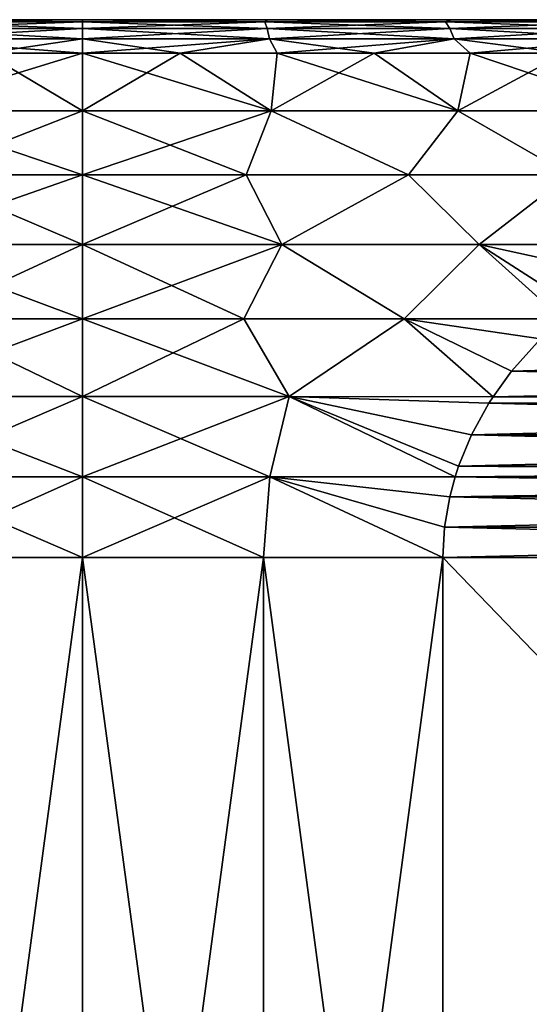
# Model space of a CAD drawing. Header units: metres. Extents: x -109 to 109, y -78 to 121.
# Tile 274 of 656: x -76.97 to -73.18, y 80.6 to 87.93. Entities that reach past the tile are written whole.
import ezdxf

# ---------------------------------------------------------------- set-up
doc = ezdxf.new("R2010")
doc.units = ezdxf.units.M
doc.layers.add('solid_508554_SW0001', color=7, linetype='CONTINUOUS')

msp = doc.modelspace()

# ---------------------------------------------------------------- linework, layer by layer
at = {"layer": 'solid_508554_SW0001'}
for points in [[(-76.5, 87.860977, -45.999474), (-76.5, 87.782089, -46.161953), (-77.888115, 87.782089, -46.093761)], [(-77.872185, 87.860977, -45.932064), (-76.5, 87.860977, -45.999474), (-77.888115, 87.782089, -46.093761)], [(-77.872185, 87.860977, -18.067938), (-77.888115, 87.782089, -17.906239), (-76.5, 87.782089, -17.838045)], [(-77.876259, 87.925629, -45.576172), (-77.876259, 87.925629, -18.42383), (-76.5, 87.925629, -18.354248)], [(-76.5, 87.909348, -18.174547), (-76.5, 87.925629, -18.354248), (-77.876259, 87.925629, -18.42383)], [(-76.5, 87.925629, -45.645752), (-77.876259, 87.925629, -45.576172), (-76.5, 87.925629, -18.354248)], [(-77.855133, 87.909348, -18.241119), (-76.5, 87.909348, -18.174547), (-77.876259, 87.925629, -18.42383)], [(-77.855133, 87.909348, -45.758881), (-77.876259, 87.925629, -45.576172), (-76.5, 87.925629, -45.645752)], [(-77.855133, 87.909348, -18.241119), (-77.872185, 87.860977, -18.067938), (-76.5, 87.860977, -18.000526)], [(-76.5, 87.909348, -45.825455), (-76.5, 87.860977, -45.999474), (-77.872185, 87.860977, -45.932064)], [(-77.855133, 87.909348, -45.758881), (-76.5, 87.909348, -45.825455), (-77.872185, 87.860977, -45.932064)], [(-77.872185, 87.860977, -18.067938), (-76.5, 87.782089, -17.838045), (-76.5, 87.860977, -18.000526)], [(-77.855133, 87.909348, -45.758881), (-76.5, 87.925629, -45.645752), (-76.5, 87.909348, -45.825455)], [(-77.855133, 87.909348, -18.241119), (-76.5, 87.860977, -18.000526), (-76.5, 87.909348, -18.174547)], [(-75.123741, 87.925629, -18.42383), (-76.5, 87.925629, -45.645752), (-76.5, 87.925629, -18.354248)], [(-75.144867, 87.909348, -18.241119), (-75.123741, 87.925629, -18.42383), (-76.5, 87.925629, -18.354248)], [(-75.144867, 87.909348, -18.241119), (-76.5, 87.925629, -18.354248), (-76.5, 87.909348, -18.174547)], [(-75.123741, 87.925629, -18.42383), (-75.123741, 87.925629, -45.576172), (-76.5, 87.925629, -45.645752)], [(-76.5, 87.909348, -45.825455), (-76.5, 87.925629, -45.645752), (-75.123741, 87.925629, -45.576172)], [(-75.144867, 87.909348, -45.758881), (-76.5, 87.909348, -45.825455), (-75.123741, 87.925629, -45.576172)], [(-75.127815, 87.860977, -18.067938), (-76.5, 87.909348, -18.174547), (-76.5, 87.860977, -18.000526)], [(-75.144867, 87.909348, -45.758881), (-76.5, 87.860977, -45.999474), (-76.5, 87.909348, -45.825455)], [(-75.144867, 87.909348, -45.758881), (-75.127815, 87.860977, -45.932064), (-76.5, 87.860977, -45.999474)], [(-75.144867, 87.909348, -18.241119), (-76.5, 87.909348, -18.174547), (-75.127815, 87.860977, -18.067938)], [(-75.127815, 87.860977, -45.932064), (-76.5, 87.782089, -46.161953), (-76.5, 87.860977, -45.999474)], [(-75.127815, 87.860977, -45.932064), (-75.111885, 87.782089, -46.093761), (-76.5, 87.782089, -46.161953)], [(-75.111885, 87.782089, -17.906239), (-76.5, 87.860977, -18.000526), (-76.5, 87.782089, -17.838045)], [(-75.127815, 87.860977, -18.067938), (-76.5, 87.860977, -18.000526), (-75.111885, 87.782089, -17.906239)], [(-75.144867, 87.909348, -45.758881), (-75.123741, 87.925629, -45.576172), (-73.802788, 87.909348, -45.559803)], [(-73.802788, 87.909348, -18.440199), (-75.123741, 87.925629, -18.42383), (-75.144867, 87.909348, -18.241119)], [(-75.144867, 87.909348, -18.241119), (-75.127815, 87.860977, -18.067938), (-73.768837, 87.860977, -18.269522)], [(-73.802788, 87.909348, -18.440199), (-75.144867, 87.909348, -18.241119), (-73.768837, 87.860977, -18.269522)], [(-75.144867, 87.909348, -45.758881), (-73.802788, 87.909348, -45.559803), (-75.127815, 87.860977, -45.932064)], [(-73.802788, 87.909348, -45.559803), (-73.768837, 87.860977, -45.730476), (-75.127815, 87.860977, -45.932064)], [(-75.127815, 87.860977, -18.067938), (-75.111885, 87.782089, -17.906239), (-73.737137, 87.782089, -18.110163)], [(-73.768837, 87.860977, -18.269522), (-75.127815, 87.860977, -18.067938), (-73.737137, 87.782089, -18.110163)], [(-75.127815, 87.860977, -45.932064), (-73.768837, 87.860977, -45.730476), (-75.111885, 87.782089, -46.093761)], [(-73.757118, 87.925629, -18.632759), (-73.757118, 87.925629, -45.367241), (-75.123741, 87.925629, -45.576172)], [(-73.802788, 87.909348, -45.559803), (-75.123741, 87.925629, -45.576172), (-73.757118, 87.925629, -45.367241)], [(-75.123741, 87.925629, -18.42383), (-73.757118, 87.925629, -18.632759), (-75.123741, 87.925629, -45.576172)], [(-73.802788, 87.909348, -18.440199), (-73.757118, 87.925629, -18.632759), (-75.123741, 87.925629, -18.42383)], [(-73.768837, 87.860977, -45.730476), (-73.737137, 87.782089, -45.889835), (-75.111885, 87.782089, -46.093761)], [(-73.802788, 87.909348, -45.559803), (-73.757118, 87.925629, -45.367241), (-72.486679, 87.909348, -45.230133)], [(-72.486679, 87.909348, -18.769867), (-73.757118, 87.925629, -18.632759), (-73.802788, 87.909348, -18.440199)], [(-73.802788, 87.909348, -18.440199), (-73.768837, 87.860977, -18.269522), (-72.436165, 87.860977, -18.603338)], [(-72.486679, 87.909348, -18.769867), (-73.802788, 87.909348, -18.440199), (-72.436165, 87.860977, -18.603338)], [(-73.802788, 87.909348, -45.559803), (-72.486679, 87.909348, -45.230133), (-73.768837, 87.860977, -45.730476)], [(-72.486679, 87.909348, -45.230133), (-72.436165, 87.860977, -45.39666), (-73.768837, 87.860977, -45.730476)], [(-73.768837, 87.860977, -18.269522), (-73.737137, 87.782089, -18.110163), (-72.389, 87.782089, -18.447855)], [(-72.436165, 87.860977, -18.603338), (-73.768837, 87.860977, -18.269522), (-72.389, 87.782089, -18.447855)], [(-73.768837, 87.860977, -45.730476), (-72.436165, 87.860977, -45.39666), (-73.737137, 87.782089, -45.889835)], [(-72.418434, 87.925629, -18.978966), (-72.418434, 87.925629, -45.021034), (-73.757118, 87.925629, -45.367241)], [(-72.486679, 87.909348, -45.230133), (-73.757118, 87.925629, -45.367241), (-72.418434, 87.925629, -45.021034)], [(-73.757118, 87.925629, -18.632759), (-72.418434, 87.925629, -18.978966), (-73.757118, 87.925629, -45.367241)], [(-72.486679, 87.909348, -18.769867), (-72.418434, 87.925629, -18.978966), (-73.757118, 87.925629, -18.632759)], [(-72.436165, 87.860977, -45.39666), (-72.389, 87.782089, -45.552147), (-73.737137, 87.782089, -45.889835)], [(-77.888115, 87.782089, -46.093761), (-76.5, 87.782089, -46.161953), (-77.224648, 87.675629, -46.288826)], [(-77.888115, 87.782089, -17.906239), (-77.224648, 87.675629, -17.711174), (-76.5, 87.675629, -17.69281)], [(-76.5, 87.782089, -17.838045), (-77.888115, 87.782089, -17.906239), (-76.5, 87.675629, -17.69281)], [(-76.5, 87.782089, -46.161953), (-76.5, 87.675629, -46.30719), (-77.224648, 87.675629, -46.288826)], [(-75.111885, 87.782089, -46.093761), (-76.5, 87.675629, -46.30719), (-76.5, 87.782089, -46.161953)], [(-75.111885, 87.782089, -46.093761), (-75.775352, 87.675629, -46.288826), (-76.5, 87.675629, -46.30719)], [(-75.775352, 87.675629, -17.711174), (-76.5, 87.782089, -17.838045), (-76.5, 87.675629, -17.69281)], [(-75.111885, 87.782089, -17.906239), (-76.5, 87.782089, -17.838045), (-75.775352, 87.675629, -17.711174)], [(-75.111885, 87.782089, -17.906239), (-75.775352, 87.675629, -17.711174), (-75.052567, 87.675629, -17.766216)], [(-75.111885, 87.782089, -46.093761), (-75.052567, 87.675629, -46.233784), (-75.775352, 87.675629, -46.288826)], [(-75.111885, 87.782089, -17.906239), (-75.052567, 87.675629, -17.766216), (-74.333496, 87.675629, -17.857798)], [(-73.737137, 87.782089, -18.110163), (-75.111885, 87.782089, -17.906239), (-74.333496, 87.675629, -17.857798)], [(-75.111885, 87.782089, -46.093761), (-73.737137, 87.782089, -45.889835), (-75.052567, 87.675629, -46.233784)], [(-73.737137, 87.782089, -45.889835), (-74.333496, 87.675629, -46.142204), (-75.052567, 87.675629, -46.233784)], [(-73.737137, 87.782089, -18.110163), (-74.333496, 87.675629, -17.857798), (-73.619987, 87.675629, -17.98568)], [(-73.737137, 87.782089, -45.889835), (-73.619987, 87.675629, -46.01432), (-74.333496, 87.675629, -46.142204)], [(-73.737137, 87.782089, -18.110163), (-73.619987, 87.675629, -17.98568), (-72.913864, 87.675629, -18.149538)], [(-72.389, 87.782089, -18.447855), (-73.737137, 87.782089, -18.110163), (-72.913864, 87.675629, -18.149538)], [(-73.737137, 87.782089, -45.889835), (-72.389, 87.782089, -45.552147), (-73.619987, 87.675629, -46.01432)], [(-72.389, 87.782089, -45.552147), (-72.913864, 87.675629, -45.850464), (-73.619987, 87.675629, -46.01432)], [(-76.5, 87.675629, -46.30719), (-76.5, 87.248444, -46.736156), (-77.900764, 87.248444, -46.66943)], [(-77.224648, 87.675629, -46.288826), (-76.5, 87.675629, -46.30719), (-77.900764, 87.248444, -46.66943)], [(-77.224648, 87.675629, -17.711174), (-77.900764, 87.248444, -17.33057), (-76.5, 87.248444, -17.263844)], [(-76.5, 87.675629, -17.69281), (-77.224648, 87.675629, -17.711174), (-76.5, 87.248444, -17.263844)], [(-75.775352, 87.675629, -46.288826), (-76.5, 87.248444, -46.736156), (-76.5, 87.675629, -46.30719)], [(-75.775352, 87.675629, -46.288826), (-75.099236, 87.248444, -46.66943), (-76.5, 87.248444, -46.736156)], [(-75.099236, 87.248444, -17.33057), (-76.5, 87.675629, -17.69281), (-76.5, 87.248444, -17.263844)], [(-75.775352, 87.675629, -17.711174), (-76.5, 87.675629, -17.69281), (-75.099236, 87.248444, -17.33057)], [(-75.052567, 87.675629, -17.766216), (-75.775352, 87.675629, -17.711174), (-75.099236, 87.248444, -17.33057)], [(-75.775352, 87.675629, -46.288826), (-75.052567, 87.675629, -46.233784), (-75.099236, 87.248444, -46.66943)], [(-75.052567, 87.675629, -17.766216), (-75.099236, 87.248444, -17.33057), (-73.711166, 87.248444, -17.530146)], [(-74.333496, 87.675629, -46.142204), (-73.711166, 87.248444, -46.469856), (-75.099236, 87.248444, -46.66943)], [(-75.052567, 87.675629, -46.233784), (-74.333496, 87.675629, -46.142204), (-75.099236, 87.248444, -46.66943)], [(-74.333496, 87.675629, -17.857798), (-75.052567, 87.675629, -17.766216), (-73.711166, 87.248444, -17.530146)], [(-73.619987, 87.675629, -17.98568), (-74.333496, 87.675629, -17.857798), (-73.711166, 87.248444, -17.530146)], [(-74.333496, 87.675629, -46.142204), (-73.619987, 87.675629, -46.01432), (-73.711166, 87.248444, -46.469856)], [(-73.619987, 87.675629, -17.98568), (-73.711166, 87.248444, -17.530146), (-72.348343, 87.248444, -17.860762)], [(-72.913864, 87.675629, -45.850464), (-72.348343, 87.248444, -46.139236), (-73.711166, 87.248444, -46.469856)], [(-73.619987, 87.675629, -46.01432), (-72.913864, 87.675629, -45.850464), (-73.711166, 87.248444, -46.469856)], [(-72.913864, 87.675629, -18.149538), (-73.619987, 87.675629, -17.98568), (-72.348343, 87.248444, -17.860762)], [(-77.900764, 87.248444, -46.66943), (-76.5, 87.248444, -46.736156), (-77.715851, 86.772057, -47.061703)], [(-76.5, 86.772057, -16.889303), (-76.5, 87.248444, -17.263844), (-77.900764, 87.248444, -17.33057)], [(-77.715851, 86.772057, -16.938297), (-76.5, 86.772057, -16.889303), (-77.900764, 87.248444, -17.33057)], [(-76.5, 87.248444, -46.736156), (-76.5, 86.772057, -47.110695), (-77.715851, 86.772057, -47.061703)], [(-75.099236, 87.248444, -46.66943), (-76.5, 86.772057, -47.110695), (-76.5, 87.248444, -46.736156)], [(-75.284149, 86.772057, -47.061703), (-76.5, 86.772057, -47.110695), (-75.099236, 87.248444, -46.66943)], [(-75.284149, 86.772057, -16.938297), (-76.5, 87.248444, -17.263844), (-76.5, 86.772057, -16.889303)], [(-75.099236, 87.248444, -17.33057), (-76.5, 87.248444, -17.263844), (-75.284149, 86.772057, -16.938297)], [(-75.099236, 87.248444, -17.33057), (-75.284149, 86.772057, -16.938297), (-74.07618, 86.772057, -17.084965)], [(-74.07618, 86.772057, -46.915035), (-75.284149, 86.772057, -47.061703), (-75.099236, 87.248444, -46.66943)], [(-73.711166, 87.248444, -17.530146), (-75.099236, 87.248444, -17.33057), (-74.07618, 86.772057, -17.084965)], [(-74.07618, 86.772057, -46.915035), (-75.099236, 87.248444, -46.66943), (-73.711166, 87.248444, -46.469856)], [(-73.711166, 87.248444, -17.530146), (-74.07618, 86.772057, -17.084965), (-72.883934, 86.772057, -17.328354)], [(-72.883934, 86.772057, -46.671646), (-74.07618, 86.772057, -46.915035), (-73.711166, 87.248444, -46.469856)], [(-72.348343, 87.248444, -17.860762), (-73.711166, 87.248444, -17.530146), (-72.883934, 86.772057, -17.328354)], [(-72.883934, 86.772057, -46.671646), (-73.711166, 87.248444, -46.469856), (-72.348343, 87.248444, -46.139236)], [(-77.980698, 86.253853, -47.353622), (-77.715851, 86.772057, -47.061703), (-76.5, 86.772057, -47.110695)], [(-77.980698, 86.253853, -47.353622), (-76.5, 86.772057, -47.110695), (-76.5, 86.253853, -47.424854)], [(-77.980698, 86.253853, -16.646379), (-76.5, 86.253853, -16.575146), (-77.715851, 86.772057, -16.938297)], [(-76.5, 86.253853, -16.575146), (-76.5, 86.772057, -16.889303), (-77.715851, 86.772057, -16.938297)], [(-75.284149, 86.772057, -47.061703), (-76.5, 86.253853, -47.424854), (-76.5, 86.772057, -47.110695)], [(-75.019302, 86.253853, -16.646379), (-76.5, 86.772057, -16.889303), (-76.5, 86.253853, -16.575146)], [(-75.284149, 86.772057, -16.938297), (-76.5, 86.772057, -16.889303), (-75.019302, 86.253853, -16.646379)], [(-75.019302, 86.253853, -47.353622), (-76.5, 86.253853, -47.424854), (-75.284149, 86.772057, -47.061703)], [(-74.07618, 86.772057, -17.084965), (-75.284149, 86.772057, -16.938297), (-75.019302, 86.253853, -16.646379)], [(-75.019302, 86.253853, -47.353622), (-75.284149, 86.772057, -47.061703), (-74.07618, 86.772057, -46.915035)], [(-74.07618, 86.772057, -17.084965), (-75.019302, 86.253853, -16.646379), (-73.552284, 86.253853, -16.859421)], [(-75.019302, 86.253853, -47.353622), (-74.07618, 86.772057, -46.915035), (-73.552284, 86.253853, -47.140579)], [(-72.883934, 86.772057, -17.328354), (-74.07618, 86.772057, -17.084965), (-73.552284, 86.253853, -16.859421)], [(-73.552284, 86.253853, -47.140579), (-74.07618, 86.772057, -46.915035), (-72.883934, 86.772057, -46.671646)], [(-72.883934, 86.772057, -17.328354), (-73.552284, 86.253853, -16.859421), (-72.113312, 86.254036, -17.212145)], [(-73.552284, 86.253853, -47.140579), (-72.883934, 86.772057, -46.671646), (-72.113312, 86.254036, -46.787853)], [(-76.5, 85.701454, -16.325983), (-76.5, 86.253853, -16.575146), (-77.980698, 86.253853, -16.646379)], [(-77.699127, 85.701454, -16.37192), (-76.5, 85.701454, -16.325983), (-77.980698, 86.253853, -16.646379)], [(-77.980698, 86.253853, -47.353622), (-76.5, 86.253853, -47.424854), (-77.699127, 85.701454, -47.628078)], [(-76.5, 86.253853, -47.424854), (-76.5, 85.701454, -47.674015), (-77.699127, 85.701454, -47.628078)], [(-75.300873, 85.701454, -16.37192), (-76.5, 86.253853, -16.575146), (-76.5, 85.701454, -16.325983)], [(-75.019302, 86.253853, -16.646379), (-76.5, 86.253853, -16.575146), (-75.300873, 85.701454, -16.37192)], [(-75.019302, 86.253853, -47.353622), (-76.5, 85.701454, -47.674015), (-76.5, 86.253853, -47.424854)], [(-75.019302, 86.253853, -47.353622), (-75.300873, 85.701454, -47.628078), (-76.5, 85.701454, -47.674015)], [(-75.019302, 86.253853, -16.646379), (-75.300873, 85.701454, -16.37192), (-74.10878, 85.701454, -16.50946)], [(-75.019302, 86.253853, -47.353622), (-74.10878, 85.701454, -47.49054), (-75.300873, 85.701454, -47.628078)], [(-73.552284, 86.253853, -16.859421), (-75.019302, 86.253853, -16.646379), (-74.10878, 85.701454, -16.50946)], [(-75.019302, 86.253853, -47.353622), (-73.552284, 86.253853, -47.140579), (-74.10878, 85.701454, -47.49054)], [(-73.552284, 86.253853, -16.859421), (-74.10878, 85.701454, -16.50946), (-72.938126, 85.701134, -16.735941)], [(-73.552284, 86.253853, -47.140579), (-72.938126, 85.701134, -47.264057), (-74.10878, 85.701454, -47.49054)], [(-72.122551, 86.249306, -17.206816), (-72.113312, 86.254036, -17.212145), (-73.552284, 86.253853, -16.859421)], [(-73.552284, 86.253853, -47.140579), (-72.113312, 86.254036, -46.787853), (-72.122551, 86.249306, -46.793186)], [(-73.552284, 86.253853, -16.859421), (-72.938126, 85.701134, -16.735941), (-72.831314, 85.79155, -16.797609)], [(-72.507813, 86.026375, -16.984381), (-73.552284, 86.253853, -16.859421), (-72.831314, 85.79155, -16.797609)], [(-72.507813, 86.026375, -16.984381), (-72.122551, 86.249306, -17.206816), (-73.552284, 86.253853, -16.859421)], [(-73.552284, 86.253853, -47.140579), (-72.831314, 85.79155, -47.202389), (-72.938126, 85.701134, -47.264057)], [(-73.552284, 86.253853, -47.140579), (-72.507813, 86.026375, -47.015621), (-72.831314, 85.79155, -47.202389)], [(-73.552284, 86.253853, -47.140579), (-72.122551, 86.249306, -46.793186), (-72.507813, 86.026375, -47.015621)], [(-78.035492, 85.122971, -16.220011), (-76.5, 85.122971, -16.145479), (-77.699127, 85.701454, -16.37192)], [(-76.5, 85.701454, -47.674015), (-76.5, 85.122971, -47.854519), (-78.035492, 85.122971, -47.779991)], [(-77.699127, 85.701454, -47.628078), (-76.5, 85.701454, -47.674015), (-78.035492, 85.122971, -47.779991)], [(-76.5, 85.122971, -16.145479), (-76.5, 85.701454, -16.325983), (-77.699127, 85.701454, -16.37192)], [(-74.964508, 85.122971, -16.220011), (-76.5, 85.701454, -16.325983), (-76.5, 85.122971, -16.145479)], [(-75.300873, 85.701454, -16.37192), (-76.5, 85.701454, -16.325983), (-74.964508, 85.122971, -16.220011)], [(-75.300873, 85.701454, -47.628078), (-76.5, 85.122971, -47.854519), (-76.5, 85.701454, -47.674015)], [(-75.300873, 85.701454, -47.628078), (-74.964508, 85.122971, -47.779991), (-76.5, 85.122971, -47.854519)], [(-74.10878, 85.701454, -16.50946), (-75.300873, 85.701454, -16.37192), (-74.964508, 85.122971, -16.220011)], [(-75.300873, 85.701454, -47.628078), (-74.10878, 85.701454, -47.49054), (-74.964508, 85.122971, -47.779991)], [(-74.10878, 85.701454, -16.50946), (-74.964508, 85.122971, -16.220011), (-73.447128, 85.122498, -16.442068)], [(-74.10878, 85.701454, -47.49054), (-73.447128, 85.122498, -47.55793), (-74.964508, 85.122971, -47.779991)], [(-74.10878, 85.701454, -16.50946), (-73.447128, 85.122498, -16.442068), (-73.310387, 85.311172, -16.521017)], [(-73.096771, 85.551514, -16.644344), (-74.10878, 85.701454, -16.50946), (-73.310387, 85.311172, -16.521017)], [(-73.096771, 85.551514, -16.644344), (-72.938126, 85.701134, -16.735941), (-74.10878, 85.701454, -16.50946)], [(-74.10878, 85.701454, -47.49054), (-73.310387, 85.311172, -47.478981), (-73.447128, 85.122498, -47.55793)], [(-74.10878, 85.701454, -47.49054), (-73.096771, 85.551514, -47.355656), (-73.310387, 85.311172, -47.478981)], [(-74.10878, 85.701454, -47.49054), (-72.938126, 85.701134, -47.264057), (-73.096771, 85.551514, -47.355656)], [(-64.903229, 85.551514, -21.374893), (-73.096771, 85.551514, -16.644344), (-73.310387, 85.311172, -16.521017)], [(-64.689613, 85.311172, -21.498222), (-64.903229, 85.551514, -21.374893), (-73.310387, 85.311172, -16.521017)], [(-64.689613, 85.311172, -42.501778), (-73.310387, 85.311172, -47.478981), (-73.096771, 85.551514, -47.355656)], [(-64.689613, 85.311172, -21.498222), (-73.310387, 85.311172, -16.521017), (-73.447128, 85.122498, -16.442068)], [(-64.689613, 85.311172, -21.498222), (-73.447128, 85.122498, -16.442068), (-64.552872, 85.122498, -21.577169)], [(-64.552872, 85.122498, -42.422832), (-73.447128, 85.122498, -47.55793), (-73.310387, 85.311172, -47.478981)], [(-64.689613, 85.311172, -42.501778), (-64.552872, 85.122498, -42.422832), (-73.310387, 85.311172, -47.478981)], [(-76.5, 84.526894, -16.036283), (-76.5, 85.122971, -16.145479), (-78.035492, 85.122971, -16.220011)], [(-77.891594, 84.526894, -16.097054), (-76.5, 84.526894, -16.036283), (-78.035492, 85.122971, -16.220011)], [(-78.035492, 85.122971, -47.779991), (-76.5, 85.122971, -47.854519), (-77.891594, 84.526894, -47.902946)], [(-76.5, 85.122971, -47.854519), (-76.5, 84.526894, -47.963715), (-77.891594, 84.526894, -47.902946)], [(-75.108406, 84.526894, -16.097054), (-76.5, 85.122971, -16.145479), (-76.5, 84.526894, -16.036283)], [(-74.964508, 85.122971, -16.220011), (-76.5, 85.122971, -16.145479), (-75.108406, 84.526894, -16.097054)], [(-74.964508, 85.122971, -47.779991), (-76.5, 84.526894, -47.963715), (-76.5, 85.122971, -47.854519)], [(-74.964508, 85.122971, -47.779991), (-75.108406, 84.526894, -47.902946), (-76.5, 84.526894, -47.963715)], [(-74.964508, 85.122971, -16.220011), (-75.108406, 84.526894, -16.097054), (-73.730927, 84.526344, -16.278217)], [(-74.964508, 85.122971, -47.779991), (-73.730927, 84.526344, -47.721783), (-75.108406, 84.526894, -47.902946)], [(-74.964508, 85.122971, -16.220011), (-73.730927, 84.526344, -16.278217), (-73.704651, 84.606544, -16.293386)], [(-73.608627, 84.838234, -16.348827), (-74.964508, 85.122971, -16.220011), (-73.704651, 84.606544, -16.293386)], [(-73.478874, 85.073166, -16.42374), (-73.447128, 85.122498, -16.442068), (-74.964508, 85.122971, -16.220011)], [(-73.608627, 84.838234, -16.348827), (-73.478874, 85.073166, -16.42374), (-74.964508, 85.122971, -16.220011)], [(-74.964508, 85.122971, -47.779991), (-73.704651, 84.606544, -47.706615), (-73.730927, 84.526344, -47.721783)], [(-74.964508, 85.122971, -47.779991), (-73.608627, 84.838242, -47.651173), (-73.704651, 84.606544, -47.706615)], [(-74.964508, 85.122971, -47.779991), (-73.478874, 85.073174, -47.57626), (-73.608627, 84.838242, -47.651173)], [(-74.964508, 85.122971, -47.779991), (-73.447128, 85.122498, -47.55793), (-73.478874, 85.073174, -47.57626)], [(-64.552872, 85.122498, -21.577169), (-73.447128, 85.122498, -16.442068), (-73.478874, 85.073166, -16.42374)], [(-64.521126, 85.073166, -21.595499), (-64.552872, 85.122498, -21.577169), (-73.478874, 85.073166, -16.42374)], [(-64.521126, 85.073174, -42.404503), (-73.478874, 85.073174, -47.57626), (-73.447128, 85.122498, -47.55793)], [(-64.521126, 85.073174, -42.404503), (-73.447128, 85.122498, -47.55793), (-64.552872, 85.122498, -42.422832)], [(-64.391373, 84.838242, -42.32959), (-73.608627, 84.838242, -47.651173), (-73.478874, 85.073174, -47.57626)], [(-64.521126, 85.073166, -21.595499), (-73.478874, 85.073166, -16.42374), (-73.608627, 84.838234, -16.348827)], [(-64.391373, 84.838234, -21.67041), (-64.521126, 85.073166, -21.595499), (-73.608627, 84.838234, -16.348827)], [(-64.391373, 84.838242, -42.32959), (-73.478874, 85.073174, -47.57626), (-64.521126, 85.073174, -42.404503)], [(-64.295349, 84.606544, -42.274147), (-73.704651, 84.606544, -47.706615), (-73.608627, 84.838242, -47.651173)], [(-64.391373, 84.838234, -21.67041), (-73.608627, 84.838234, -16.348827), (-73.704651, 84.606544, -16.293386)], [(-64.391373, 84.838234, -21.67041), (-73.704651, 84.606544, -16.293386), (-64.295349, 84.606544, -21.725853)], [(-64.391373, 84.838242, -42.32959), (-64.295349, 84.606544, -42.274147), (-73.608627, 84.838242, -47.651173)], [(-64.295349, 84.606544, -21.725853), (-73.704651, 84.606544, -16.293386), (-73.730927, 84.526344, -16.278217)], [(-64.295349, 84.606544, -21.725853), (-73.730927, 84.526344, -16.278217), (-64.269073, 84.526344, -21.74102)], [(-64.269073, 84.526344, -42.25898), (-73.730927, 84.526344, -47.721783), (-73.704651, 84.606544, -47.706615)], [(-64.295349, 84.606544, -42.274147), (-64.269073, 84.526344, -42.25898), (-73.704651, 84.606544, -47.706615)], [(-76.5, 83.925629, -16), (-76.5, 84.526894, -16.036283), (-77.891594, 84.526894, -16.097054)], [(-77.843834, 83.925629, -16.056534), (-76.5, 83.925629, -16), (-77.891594, 84.526894, -16.097054)], [(-77.891594, 84.526894, -47.902946), (-76.5, 84.526894, -47.963715), (-77.843834, 83.925629, -47.943466)], [(-76.5, 84.526894, -47.963715), (-76.5, 83.925629, -48), (-77.843834, 83.925629, -47.943466)], [(-75.156166, 83.925629, -16.056534), (-76.5, 84.526894, -16.036283), (-76.5, 83.925629, -16)], [(-75.108406, 84.526894, -16.097054), (-76.5, 84.526894, -16.036283), (-75.156166, 83.925629, -16.056534)], [(-75.108406, 84.526894, -47.902946), (-76.5, 83.925629, -48), (-76.5, 84.526894, -47.963715)], [(-75.108406, 84.526894, -47.902946), (-75.156166, 83.925629, -47.943466), (-76.5, 83.925629, -48)], [(-75.108406, 84.526894, -16.097054), (-75.156166, 83.925629, -16.056534), (-73.821823, 83.925629, -16.225737)], [(-75.108406, 84.526894, -47.902946), (-73.821823, 83.925629, -47.774261), (-75.156166, 83.925629, -47.943466)], [(-73.809143, 84.15123, -16.233061), (-75.108406, 84.526894, -16.097054), (-73.821823, 83.925629, -16.225737)], [(-73.770607, 84.377739, -16.255308), (-73.730927, 84.526344, -16.278217), (-75.108406, 84.526894, -16.097054)], [(-73.809143, 84.15123, -16.233061), (-73.770607, 84.377739, -16.255308), (-75.108406, 84.526894, -16.097054)], [(-75.108406, 84.526894, -47.902946), (-73.809143, 84.15123, -47.766941), (-73.821823, 83.925629, -47.774261)], [(-75.108406, 84.526894, -47.902946), (-73.770607, 84.377739, -47.74469), (-73.809143, 84.15123, -47.766941)], [(-75.108406, 84.526894, -47.902946), (-73.730927, 84.526344, -47.721783), (-73.770607, 84.377739, -47.74469)], [(-64.269073, 84.526344, -21.74102), (-73.730927, 84.526344, -16.278217), (-73.770607, 84.377739, -16.255308)], [(-64.229393, 84.377739, -21.763929), (-64.269073, 84.526344, -21.74102), (-73.770607, 84.377739, -16.255308)], [(-64.229393, 84.377739, -42.236073), (-73.770607, 84.377739, -47.74469), (-73.730927, 84.526344, -47.721783)], [(-64.229393, 84.377739, -42.236073), (-73.730927, 84.526344, -47.721783), (-64.269073, 84.526344, -42.25898)], [(-64.229393, 84.377739, -21.763929), (-73.770607, 84.377739, -16.255308), (-73.809143, 84.15123, -16.233061)], [(-64.190857, 84.15123, -21.786177), (-64.229393, 84.377739, -21.763929), (-73.809143, 84.15123, -16.233061)], [(-64.190857, 84.15123, -42.213821), (-73.809143, 84.15123, -47.766941), (-73.770607, 84.377739, -47.74469)], [(-64.190857, 84.15123, -42.213821), (-73.770607, 84.377739, -47.74469), (-64.229393, 84.377739, -42.236073)], [(-73.809143, 84.15123, -47.766941), (-64.178177, 83.925629, -42.206497), (-73.821823, 83.925629, -47.774261)], [(-64.190857, 84.15123, -21.786177), (-73.809143, 84.15123, -16.233061), (-73.821823, 83.925629, -16.225737)], [(-64.190857, 84.15123, -21.786177), (-73.821823, 83.925629, -16.225737), (-64.178177, 83.925629, -21.793501)], [(-64.190857, 84.15123, -42.213821), (-64.178177, 83.925629, -42.206497), (-73.809143, 84.15123, -47.766941)], [(-76.5, 73.925629, -16), (-76.5, 83.925629, -16), (-77.843834, 83.925629, -16.056534)], [(-76.5, 73.925629, -16), (-77.843834, 83.925629, -16.056534), (-77.843834, 73.925629, -16.056534)], [(-77.843834, 73.925629, -47.943466), (-77.843834, 83.925629, -47.943466), (-76.5, 83.925629, -48)], [(-77.843834, 73.925629, -47.943466), (-76.5, 83.925629, -48), (-76.5, 73.925629, -48)], [(-75.156166, 73.925629, -16.056534), (-76.5, 83.925629, -16), (-76.5, 73.925629, -16)], [(-75.156166, 73.925629, -16.056534), (-75.156166, 83.925629, -16.056534), (-76.5, 83.925629, -16)], [(-75.156166, 83.925629, -47.943466), (-76.5, 73.925629, -48), (-76.5, 83.925629, -48)], [(-75.156166, 73.925629, -47.943466), (-76.5, 73.925629, -48), (-75.156166, 83.925629, -47.943466)], [(-73.821823, 73.925629, -16.225737), (-73.821823, 83.925629, -16.225737), (-75.156166, 83.925629, -16.056534)], [(-73.821823, 73.925629, -16.225737), (-75.156166, 83.925629, -16.056534), (-75.156166, 73.925629, -16.056534)], [(-75.156166, 73.925629, -47.943466), (-75.156166, 83.925629, -47.943466), (-73.821823, 83.925629, -47.774261)], [(-75.156166, 73.925629, -47.943466), (-73.821823, 83.925629, -47.774261), (-73.821823, 73.925629, -47.774261)], [(-73.821823, 83.925629, -47.774261), (-64.178177, 83.925629, -42.206497), (-64.178177, 73.925629, -42.206497)], [(-73.821823, 73.925629, -47.774261), (-73.821823, 83.925629, -47.774261), (-64.178177, 73.925629, -42.206497)], [(-73.821823, 73.925629, -16.225737), (-64.178177, 83.925629, -21.793501), (-73.821823, 83.925629, -16.225737)], [(-73.821823, 73.925629, -16.225737), (-64.178177, 73.925629, -21.793501), (-64.178177, 83.925629, -21.793501)]]:
    msp.add_3dface(points, dxfattribs=at)

doc.saveas('drawing.dxf')
